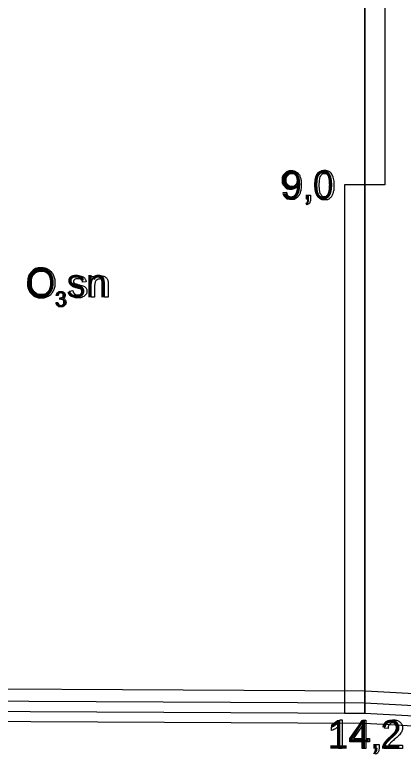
# Model space of a CAD drawing. Extents: x 532503 to 539665, y 6557663 to 6561526.
# Drawn here: x 538219.7 to 538296.2, y 6559684.2 to 6559832.5 of the extents above; entities that cross this region are included whole.
import ezdxf

# ---------------------------------------------------------------- set-up
doc = ezdxf.new("R2010")
doc.units = 0
for name, color, linetype in [('GEOLPUNKT', 7, 'Continuous'), ('illumineerimisjooned', 7, 'Continuous'), ('PIIR', 7, 'Continuous'), ('Plokid', 7, 'Continuous'), ('Proovid', 7, 'Continuous'), ('VORMISTUS', 7, 'Continuous')]:
    doc.layers.add(name, color=color, linetype=linetype)

msp = doc.modelspace()

# ---------------------------------------------------------------- linework, layer by layer
at = {"layer": 'GEOLPUNKT'}
msp.add_line((538288.48, 6559979), (538288.48, 6559695), dxfattribs=at)
for points in [[(538283.6, 6559693.64), (538284.05, 6559693.64), (538284.05, 6559688.01)], [(538288.01, 6559688.01), (538288.01, 6559689.35), (538285.58, 6559689.35), (538285.58, 6559689.99), (538288.13, 6559693.61), (538288.7, 6559693.61), (538288.7, 6559689.99), (538289.45, 6559689.99), (538289.45, 6559689.35), (538288.7, 6559689.35), (538288.7, 6559688.01), (538288.01, 6559688.01)], [(538281.98, 6559691.57), (538281.98, 6559692.23)], [(538284.05, 6559688.01), (538283.36, 6559688.01), (538283.36, 6559692.39)], [(538288.01, 6559689.99), (538288.01, 6559692.51), (538286.26, 6559689.99), (538288.01, 6559689.99)], [(538293.08, 6559691.94), (538292.37, 6559692.02)], [(538290.53, 6559688.01), (538290.53, 6559688.79), (538291.31, 6559688.79), (538291.31, 6559688.01)], [(538290.92, 6559688.01), (538290.53, 6559688.01)], [(538295.94, 6559688.68), (538295.94, 6559688.01), (538292.24, 6559688.01)], [(538293.2, 6559688.68), (538295.94, 6559688.68)], [(538290.67, 6559686.9), (538290.48, 6559687.2)]]:
    msp.add_lwpolyline(points, dxfattribs=at)
for points in [[(538281.98, 6559692.23), (538282.56, 6559692.5), (538282.99, 6559692.89), (538283.42, 6559693.27), (538283.6, 6559693.64)], [(538292.37, 6559692.02), (538292.44, 6559692.81), (538292.91, 6559693.22), (538293.39, 6559693.64), (538294.19, 6559693.64), (538294.99, 6559693.64), (538295.46, 6559693.19), (538295.93, 6559692.74), (538295.93, 6559692.08), (538295.93, 6559691.75), (538295.8, 6559691.42), (538295.66, 6559691.1), (538295.34, 6559690.74), (538295.02, 6559690.38), (538294.28, 6559689.75), (538293.66, 6559689.23), (538293.49, 6559689.05), (538293.31, 6559688.86), (538293.2, 6559688.68)], [(538283.36, 6559692.39), (538283.11, 6559692.16), (538282.71, 6559691.92), (538282.3, 6559691.68), (538281.98, 6559691.57)], [(538292.24, 6559688.01), (538292.23, 6559688.26), (538292.32, 6559688.49), (538292.46, 6559688.87), (538292.77, 6559689.24), (538293.09, 6559689.6), (538293.67, 6559690.08), (538294.58, 6559690.83), (538294.9, 6559691.27), (538295.22, 6559691.71), (538295.22, 6559692.1), (538295.22, 6559692.51), (538294.93, 6559692.79), (538294.64, 6559693.07), (538294.17, 6559693.07), (538293.68, 6559693.07), (538293.38, 6559692.77), (538293.08, 6559692.47), (538293.08, 6559691.94)], [(538290.48, 6559687.2), (538290.7, 6559687.29), (538290.8, 6559687.48), (538290.91, 6559687.67), (538290.92, 6559688.01)], [(538291.31, 6559688.01), (538291.31, 6559687.58), (538291.16, 6559687.32), (538291.01, 6559687.05), (538290.67, 6559686.9)]]:
    msp.add_open_spline(points, degree=3, dxfattribs=at)
at = {"layer": 'illumineerimisjooned'}
msp.add_lwpolyline([(538145.11, 6559687.5), (538169.44, 6559697.61), (538288.54, 6559697), (538442.63, 6559688.61)], dxfattribs=at)
at = {"layer": 'PIIR'}
msp.add_lwpolyline([(538143.11, 6559684.5), (538169.83, 6559695.6), (538288.48, 6559695), (538467.68, 6559685.24), (538608.55, 6559672.2), (538715.29, 6559665.8)], dxfattribs=at)
at = {"layer": 'Plokid'}
for points in [[(538147.51, 6559691.1), (538168.96, 6559700.01), (538288.61, 6559699.4), (538440.23, 6559691.14)], [(538143.88, 6559682.66), (538170.22, 6559693.6), (538288.42, 6559693.01), (538467.54, 6559683.25), (538608.39, 6559670.21), (538713.29, 6559663.92)]]:
    msp.add_lwpolyline(points, dxfattribs=at)
at = {"layer": 'Proovid'}
for points in [[(538288.48, 6559901), (538292.48, 6559901), (538292.48, 6559799), (538288.48, 6559799)], [(538288.48, 6559799), (538284.48, 6559799), (538284.48, 6559695), (538288.48, 6559695)]]:
    msp.add_lwpolyline(points, close=True, dxfattribs=at)
for points in [[(538272.41, 6559797.5), (538273.07, 6559797.56)], [(538277.03, 6559796.2), (538277.03, 6559796.99), (538277.81, 6559796.99), (538277.81, 6559796.2)], [(538277.41, 6559796.2), (538277.03, 6559796.2)], [(538277.17, 6559795.1), (538276.98, 6559795.39)]]:
    msp.add_lwpolyline(points, dxfattribs=at)
for points in [[(538273.07, 6559797.56), (538273.15, 6559797.1), (538273.39, 6559796.88), (538273.63, 6559796.67), (538274, 6559796.67), (538274.31, 6559796.67), (538274.55, 6559796.82), (538274.79, 6559796.97), (538274.94, 6559797.21), (538275.09, 6559797.45), (538275.2, 6559797.86), (538275.3, 6559798.28), (538275.3, 6559798.7), (538275.3, 6559798.75), (538275.3, 6559798.84), (538275.09, 6559798.51), (538274.73, 6559798.31), (538274.38, 6559798.1), (538273.96, 6559798.1), (538273.27, 6559798.1), (538272.79, 6559798.61), (538272.3, 6559799.11), (538272.3, 6559799.94), (538272.3, 6559800.79), (538272.81, 6559801.31), (538273.31, 6559801.83), (538274.06, 6559801.83), (538274.61, 6559801.83), (538275.06, 6559801.53), (538275.51, 6559801.24), (538275.75, 6559800.69), (538275.98, 6559800.15), (538275.98, 6559799.12), (538275.98, 6559798.05), (538275.75, 6559797.41), (538275.52, 6559796.78), (538275.06, 6559796.44), (538274.6, 6559796.11), (538273.98, 6559796.11), (538273.32, 6559796.11), (538272.91, 6559796.48), (538272.49, 6559796.84), (538272.41, 6559797.5)], [(538278.83, 6559798.97), (538278.83, 6559799.96), (538279.03, 6559800.57), (538279.24, 6559801.17), (538279.64, 6559801.5), (538280.04, 6559801.83), (538280.65, 6559801.83), (538281.1, 6559801.83), (538281.44, 6559801.64), (538281.78, 6559801.46), (538282, 6559801.12), (538282.22, 6559800.78), (538282.35, 6559800.29), (538282.48, 6559799.8), (538282.48, 6559798.97), (538282.48, 6559797.98), (538282.27, 6559797.38), (538282.07, 6559796.77), (538281.67, 6559796.44), (538281.27, 6559796.11), (538280.65, 6559796.11), (538279.84, 6559796.11), (538279.38, 6559796.69), (538278.83, 6559797.39), (538278.83, 6559798.97)], [(538275.22, 6559799.97), (538275.22, 6559800.56), (538274.91, 6559800.91), (538274.59, 6559801.26), (538274.15, 6559801.26), (538273.69, 6559801.26), (538273.35, 6559800.88), (538273.01, 6559800.51), (538273.01, 6559799.91), (538273.01, 6559799.38), (538273.33, 6559799.04), (538273.66, 6559798.71), (538274.13, 6559798.71), (538274.61, 6559798.71), (538274.91, 6559799.04), (538275.22, 6559799.38), (538275.22, 6559799.97)], [(538279.54, 6559798.97), (538279.54, 6559797.59), (538279.86, 6559797.13), (538280.18, 6559796.67), (538280.65, 6559796.67), (538281.12, 6559796.67), (538281.45, 6559797.13), (538281.77, 6559797.59), (538281.77, 6559798.97), (538281.77, 6559800.35), (538281.45, 6559800.8), (538281.13, 6559801.26), (538280.64, 6559801.26), (538280.17, 6559801.26), (538279.89, 6559800.86), (538279.54, 6559800.35), (538279.54, 6559798.97)], [(538276.98, 6559795.39), (538277.2, 6559795.49), (538277.3, 6559795.67), (538277.4, 6559795.86), (538277.41, 6559796.2)], [(538277.81, 6559796.2), (538277.81, 6559795.77), (538277.65, 6559795.51), (538277.5, 6559795.24), (538277.17, 6559795.1)]]:
    msp.add_open_spline(points, degree=3, dxfattribs=at)
at = {"layer": 'VORMISTUS'}
for points in [[(538233.64, 6559779.93), (538232.96, 6559779.84)], [(538234.63, 6559776.87), (538234.63, 6559781), (538235.26, 6559781), (538235.26, 6559780.41)], [(538230.36, 6559778.1), (538231.05, 6559778.21)], [(538235.33, 6559779.12), (538235.33, 6559776.87), (538234.63, 6559776.87)], [(538237.98, 6559779.4), (538237.98, 6559776.87), (538237.28, 6559776.87), (538237.28, 6559779.38)], [(538228.13, 6559777.2), (538227.76, 6559777.26)], [(538228.45, 6559776.45), (538228.49, 6559776.77)], [(538227.72, 6559775.82), (538228.09, 6559775.87)]]:
    msp.add_lwpolyline(points, dxfattribs=at)
for points in [[(538222.1, 6559779.64), (538222.1, 6559781.06), (538222.86, 6559781.86), (538223.63, 6559782.67), (538224.83, 6559782.67), (538225.62, 6559782.67), (538226.25, 6559782.29), (538226.89, 6559781.91), (538227.22, 6559781.24), (538227.55, 6559780.56), (538227.55, 6559779.71), (538227.55, 6559778.84), (538227.2, 6559778.16), (538226.85, 6559777.47), (538226.21, 6559777.12), (538225.57, 6559776.77), (538224.83, 6559776.77), (538224.02, 6559776.77), (538223.39, 6559777.16), (538222.75, 6559777.55), (538222.43, 6559778.22), (538222.1, 6559778.89), (538222.1, 6559779.64)], [(538222.88, 6559779.63), (538222.88, 6559778.6), (538223.43, 6559778.01), (538223.99, 6559777.42), (538224.82, 6559777.42), (538225.67, 6559777.42), (538226.23, 6559778.02), (538226.78, 6559778.61), (538226.78, 6559779.71), (538226.78, 6559780.41), (538226.54, 6559780.93), (538226.3, 6559781.45), (538225.85, 6559781.73), (538225.4, 6559782.02), (538224.83, 6559782.02), (538224.03, 6559782.02), (538223.46, 6559781.47), (538222.88, 6559780.92), (538222.88, 6559779.63)], [(538231.05, 6559778.21), (538231.11, 6559777.79), (538231.38, 6559777.57), (538231.65, 6559777.35), (538232.13, 6559777.35), (538232.61, 6559777.35), (538232.85, 6559777.54), (538233.08, 6559777.74), (538233.08, 6559778.01), (538233.08, 6559778.24), (538232.87, 6559778.38), (538232.73, 6559778.47), (538232.16, 6559778.62), (538231.38, 6559778.81), (538231.09, 6559778.95), (538230.79, 6559779.1), (538230.64, 6559779.35), (538230.48, 6559779.6), (538230.48, 6559779.9), (538230.48, 6559780.18), (538230.61, 6559780.41), (538230.73, 6559780.65), (538230.95, 6559780.8), (538231.12, 6559780.92), (538231.4, 6559781), (538231.68, 6559781.09), (538232, 6559781.09), (538232.49, 6559781.09), (538232.86, 6559780.95), (538233.23, 6559780.81), (538233.4, 6559780.57), (538233.58, 6559780.33), (538233.64, 6559779.93)], [(538235.26, 6559780.41), (538235.71, 6559781.09), (538236.57, 6559781.09), (538236.95, 6559781.09), (538237.26, 6559780.95), (538237.57, 6559780.82), (538237.73, 6559780.6), (538237.88, 6559780.38), (538237.95, 6559780.09), (538237.98, 6559779.89), (538237.98, 6559779.4)], [(538232.96, 6559779.84), (538232.91, 6559780.16), (538232.69, 6559780.34), (538232.46, 6559780.51), (538232.05, 6559780.51), (538231.57, 6559780.51), (538231.37, 6559780.36), (538231.16, 6559780.2), (538231.16, 6559779.98), (538231.16, 6559779.84), (538231.24, 6559779.74), (538231.33, 6559779.62), (538231.51, 6559779.55), (538231.62, 6559779.51), (538232.13, 6559779.37), (538232.88, 6559779.17), (538233.17, 6559779.05), (538233.47, 6559778.92), (538233.63, 6559778.68), (538233.8, 6559778.44), (538233.8, 6559778.08), (538233.8, 6559777.73), (538233.6, 6559777.42), (538233.39, 6559777.11), (538233.01, 6559776.94), (538232.62, 6559776.77), (538232.13, 6559776.77), (538231.33, 6559776.77), (538230.9, 6559777.11), (538230.48, 6559777.44), (538230.36, 6559778.1)], [(538237.28, 6559779.38), (538237.28, 6559779.8), (538237.2, 6559780.02), (538237.12, 6559780.23), (538236.91, 6559780.35), (538236.71, 6559780.48), (538236.43, 6559780.48), (538235.98, 6559780.48), (538235.65, 6559780.2), (538235.33, 6559779.91), (538235.33, 6559779.12)], [(538227.76, 6559777.26), (538227.83, 6559777.63), (538228.07, 6559777.84), (538228.3, 6559778.04), (538228.66, 6559778.04), (538228.91, 6559778.04), (538229.11, 6559777.93), (538229.32, 6559777.83), (538229.43, 6559777.65), (538229.54, 6559777.47), (538229.54, 6559777.26), (538229.54, 6559777.07), (538229.43, 6559776.91), (538229.33, 6559776.75), (538229.13, 6559776.65), (538229.39, 6559776.59), (538229.54, 6559776.4), (538229.69, 6559776.21), (538229.69, 6559775.92), (538229.69, 6559775.52), (538229.4, 6559775.25), (538229.11, 6559774.98), (538228.67, 6559774.98), (538228.28, 6559774.98), (538228.02, 6559775.21), (538227.76, 6559775.45), (538227.72, 6559775.82)], [(538228.49, 6559776.77), (538228.53, 6559776.77), (538228.55, 6559776.77), (538228.78, 6559776.77), (538228.97, 6559776.89), (538229.16, 6559777.01), (538229.16, 6559777.27), (538229.16, 6559777.47), (538229.02, 6559777.6), (538228.89, 6559777.74), (538228.67, 6559777.74), (538228.45, 6559777.74), (538228.31, 6559777.6), (538228.17, 6559777.47), (538228.13, 6559777.2)], [(538228.09, 6559775.87), (538228.15, 6559775.56), (538228.3, 6559775.42), (538228.46, 6559775.28), (538228.68, 6559775.28), (538228.94, 6559775.28), (538229.12, 6559775.46), (538229.29, 6559775.64), (538229.29, 6559775.91), (538229.29, 6559776.16), (538229.13, 6559776.33), (538228.96, 6559776.49), (538228.71, 6559776.49), (538228.6, 6559776.49), (538228.45, 6559776.45)]]:
    msp.add_open_spline(points, degree=3, dxfattribs=at)

# ---------------------------------------------------------------- texts
at = {"layer": 'GEOLPUNKT'}
msp.add_text('14,2', height=5.6, dxfattribs=at).set_placement((538281.13, 6559688.01))
at = {"layer": 'Proovid'}
msp.add_text('9,0', height=5.6, dxfattribs=at).set_placement((538271.98, 6559796.2))
at = {"layer": 'VORMISTUS'}
for s, height, p in [('O sn', 5.7, (538221.71, 6559776.87)), ('3', 3, (538227.55, 6559775.03))]:
    msp.add_text(s, height=height, dxfattribs=at).set_placement(p)

doc.saveas('drawing.dxf')
